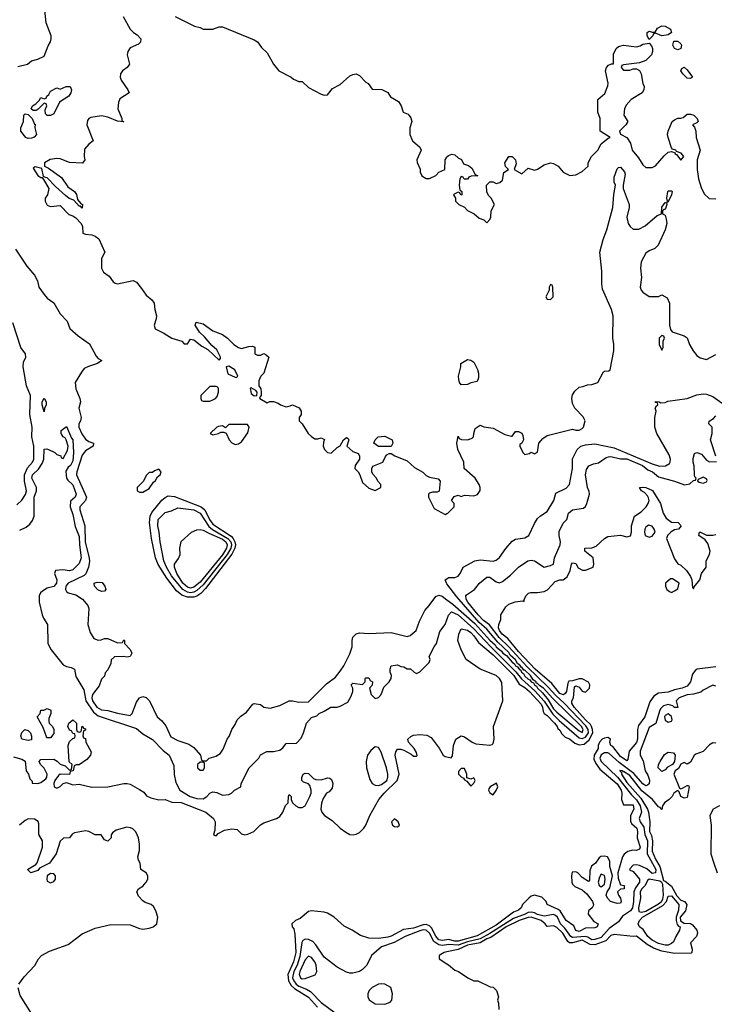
# Model space of a CAD drawing. Header units: inches. Extents: x 2380249 to 2585472, y 382747 to 546448.
# Tile 284 of 626: x 2537317 to 2541680, y 411503 to 417690. Entities that reach past the tile are written whole.
import ezdxf

# ---------------------------------------------------------------- set-up
doc = ezdxf.new("R2010")
doc.units = ezdxf.units.IN
doc.header["$MEASUREMENT"] = 0
doc.layers.add('C5431', color=7, linetype='Continuous')
doc.layers.add('C5441', color=7, linetype='Continuous')

msp = doc.modelspace()

# ---------------------------------------------------------------- linework, layer by layer
at = {"layer": 'C5431', "color": 4}
for points, elevation in [([(2537304, 417396), (2537366, 417410), (2537390, 417431.3), (2537430, 417442), (2537470, 417462), (2537494.6, 417525.4), (2537509.1, 417550.9), (2537515.3, 417570), (2537515.3, 417590), (2537482, 417670), (2537474, 417750)], 24), ([(2537966, 417710), (2538011.3, 417630), (2538031, 417610), (2538055.3, 417595.3), (2538077.3, 417570), (2538074.8, 417550), (2538063, 417537), (2538010, 417512.7), (2537994.8, 417490), (2537990.8, 417470), (2538006, 417410), (2537991.3, 417390), (2537962.8, 417370), (2537950.5, 417349.5), (2537948, 417330), (2537953.4, 417310), (2537996, 417250), (2538004.7, 417230), (2537946, 417194), (2537937.3, 417170), (2537933.4, 417130), (2537958.8, 417070), (2537958, 417058), (2537970.7, 417049.3), (2537930, 417052.7), (2537870, 417077), (2537830, 417086.6), (2537763.4, 417076.6), (2537750.4, 417069.6), (2537742.8, 417057.2), (2537739.3, 417030), (2537778, 416930), (2537750, 416908.7), (2537723.5, 416876.5), (2537721, 416830), (2537724.7, 416810), (2537711.1, 416788.9), (2537630, 416794), (2537570, 416816), (2537550, 416818), (2537508.5, 416811.5), (2537472, 416790), (2537472, 416770), (2537498.5, 416758.5), (2537579.5, 416699.5), (2537619.9, 416639.9), (2537661, 416610), (2537673, 416593), (2537680.7, 416560.7), (2537698, 416538), (2537711, 416530), (2537710, 416506), (2537698, 416518), (2537690, 416518), (2537656, 416556), (2537627.3, 416567.3), (2537605.1, 416585.1), (2537541.3, 416641.3), (2537490, 416697.2), (2537478, 416698), (2537466, 416706), (2537454.6, 416754.6), (2537414, 416766), (2537402, 416758), (2537430, 416712), (2537450, 416698), (2537458, 416698), (2537466.8, 416686.8), (2537498.8, 416630), (2537491.3, 416590), (2537476, 416570), (2537476, 416550), (2537490, 416524.7), (2537510, 416516), (2537570, 416522), (2537625.4, 416465.4), (2537650, 416458), (2537670, 416444.7), (2537702, 416410), (2537711.3, 416390), (2537714, 416350), (2537730, 416342), (2537770, 416338.8), (2537790.5, 416330.5), (2537812.7, 416312.7), (2537851.3, 416230), (2537831.1, 416188.9), (2537831, 416130), (2537843.5, 416103.5), (2537878, 416078), (2537903.5, 416043.5), (2537915.3, 416035.3), (2537931.1, 416031.1), (2538030, 416050.8), (2538050, 416040.7), (2538082.3, 416002.3), (2538110, 415958.8), (2538146, 415930), (2538161, 415910), (2538164.7, 415870), (2538176, 415830), (2538174.8, 415810), (2538161, 415770), (2538167.1, 415747.1), (2538221.4, 415721.4), (2538272, 415690), (2538334, 415670), (2538350, 415654), (2538370, 415654), (2538390, 415682), (2538410, 415678), (2538459.8, 415639.8), (2538498.8, 415618.8), (2538570, 415552), (2538578, 415562), (2538577.2, 415570), (2538555.1, 415615.1), (2538522.9, 415642.9), (2538478, 415698), (2538446, 415726), (2538419, 415770), (2538426, 415790), (2538470, 415778.8), (2538530, 415736), (2538590, 415711.3), (2538622, 415690), (2538662, 415650), (2538690, 415631.3), (2538710, 415624.7), (2538756.9, 415636.9), (2538778, 415638), (2538792.7, 415632.7), (2538794, 415590), (2538810, 415582), (2538830, 415582), (2538850, 415592), (2538865.4, 415585.4), (2538882, 415570), (2538850.6, 415469.4), (2538832, 415450), (2538819.6, 415420.4), (2538818, 415390), (2538832, 415370), (2538834, 415350), (2538834, 415330), (2538823.6, 415316.4), (2538824.7, 415310), (2538870, 415282), (2538888.4, 415291.6), (2538910, 415292), (2538941, 415281), (2538954, 415270), (2538990, 415258), (2539016.4, 415263.6), (2539030, 415271.3), (2539071.1, 415251.1), (2539084.7, 415230), (2539084.7, 415210), (2539072, 415190), (2539072, 415170), (2539090, 415152), (2539128, 415090), (2539150, 415070.6), (2539170, 415057.3), (2539190, 415056), (2539210, 415062), (2539232, 415052), (2539224.7, 415035.3), (2539222.8, 415010), (2539231.3, 414990), (2539250, 414971.3), (2539272.5, 414967.5), (2539310, 415002), (2539330, 415012), (2539350, 415051.3), (2539370, 415064.7), (2539378.8, 415058.8), (2539384.7, 415050), (2539371.3, 415010), (2539410, 414978), (2539443.6, 414963.6), (2539452, 414950), (2539452, 414930), (2539424.7, 414890), (2539422, 414870), (2539442, 414850), (2539454, 414830), (2539470, 414782), (2539510, 414746), (2539550, 414732), (2539586, 414750), (2539586, 414770), (2539566, 414790), (2539558, 414810), (2539534.6, 414834.6), (2539528, 414850), (2539528, 414870), (2539535.3, 414884.7), (2539598, 414910), (2539614.6, 414945.4), (2539623.1, 414956.9), (2539636.4, 414963.6), (2539650, 414964.7), (2539672, 414950), (2539750, 414918.8), (2539795.9, 414875.9), (2539848.1, 414848.1), (2539870, 414826), (2539890, 414816), (2539945.4, 414805.4), (2539958, 414790), (2539951.6, 414728.4), (2539938, 414722), (2539910, 414722), (2539890, 414715.3), (2539884.7, 414710), (2539884.7, 414690), (2539919.6, 414619.6), (2539990, 414582), (2540000, 414587)], 24), ([(2538294, 417710), (2538414, 417650), (2538450, 417642), (2538470, 417632), (2538530, 417632), (2538570, 417644.7), (2538590, 417644.7), (2538790, 417564.7), (2538810, 417551.3), (2538835.3, 417515.3), (2538870, 417482), (2538910.7, 417410.7), (2538944.7, 417370), (2539022, 417330), (2539036.9, 417316.9), (2539070, 417302), (2539090, 417302), (2539130, 417264.7), (2539210, 417222.8), (2539230, 417216), (2539250, 417218.8), (2539281.6, 417258.4), (2539330, 417284), (2539390, 417337), (2539410, 417347), (2539430, 417350.4), (2539450, 417339.1), (2539490, 417298.8), (2539504.7, 417290), (2539530, 417254), (2539590.9, 417250.9), (2539630, 417232), (2539645.4, 417205.4), (2539696.9, 417176.9), (2539712, 417150), (2539724.7, 417110), (2539756.8, 417096.8), (2539774.4, 417074.4), (2539778.8, 417050), (2539767.3, 417010), (2539766.8, 416970), (2539784.7, 416930), (2539831, 416890), (2539838.8, 416870), (2539812, 416810), (2539812.7, 416792.7), (2539831.6, 416751.6), (2539832.7, 416732.7), (2539842, 416710), (2539870, 416692), (2539890, 416692), (2539930, 416712), (2539950, 416732), (2539986, 416750), (2539989, 416810), (2540000, 416826.9)], 28), ([(2537290, 416247.7), (2537362.3, 416142.3), (2537410, 416086), (2537427.7, 416050), (2537437.3, 416010), (2537470, 415962.8), (2537490, 415940.7), (2537530.5, 415910.5), (2537570, 415842), (2537615.3, 415795.3), (2537632, 415750), (2537683.4, 415703.4), (2537754.4, 415654.4), (2537796.7, 415576.7), (2537810, 415561), (2537832, 415550), (2537804.7, 415530), (2537748.7, 415511.3), (2537722.3, 415497.7), (2537703.9, 415476.1), (2537664.9, 415410), (2537668.7, 415370), (2537694.9, 415310), (2537698.9, 415290), (2537689, 415250), (2537701.7, 415190), (2537698.9, 415170), (2537688.9, 415150), (2537687.8, 415130), (2537707.7, 415087.7), (2537730, 415054.9), (2537750, 415040.5), (2537781, 415030), (2537778.8, 415010), (2537730, 414981.3), (2537710, 414953.6), (2537675.3, 414850), (2537673.1, 414830), (2537735.3, 414690), (2537730.3, 414670), (2537695.3, 414630), (2537694.4, 414610), (2537725.5, 414510), (2537727.2, 414407.2), (2537753.8, 414310), (2537755.1, 414284.9), (2537749.2, 414250.8), (2537732.5, 414207.5), (2537722.4, 414197.6), (2537620.7, 414150), (2537606, 414130), (2537604, 414110), (2537610, 414098), (2537622, 414090), (2537670, 414076), (2537712, 414050), (2537744.7, 414010), (2537751.3, 413990), (2537744.7, 413890), (2537759.8, 413839.8), (2537782.8, 413802.8), (2537810, 413792), (2537827.3, 413792.7), (2537850, 413802), (2537870, 413802), (2537930, 413774), (2537962, 413778), (2537970, 413794), (2537974, 413790), (2537974, 413770), (2538010, 413734), (2538022, 413710), (2538010, 413688.7), (2537990, 413684), (2537970, 413688.7), (2537912.7, 413687.3), (2537892, 413668), (2537890, 413646), (2537870, 413606), (2537852.7, 413587.3), (2537850, 413566), (2537830, 413546), (2537815.3, 413504.7), (2537774, 413450), (2537770.4, 413430), (2537774.9, 413410), (2537801.1, 413370), (2537830, 413353.7), (2537870, 413350.4), (2537930, 413333), (2538010, 413318.8), (2538024, 413330), (2538050, 413402), (2538069, 413430), (2538090, 413438), (2538110, 413432), (2538130.9, 413410.9), (2538181, 413310), (2538207.5, 413287.5), (2538233.7, 413253.7), (2538265.2, 413185.2), (2538310, 413161), (2538378, 413138), (2538410, 413118), (2538452, 413070), (2538458, 413038), (2538470, 413034), (2538490, 413034), (2538506, 413050), (2538550, 413062.8), (2538577.5, 413082.5), (2538594.2, 413105.8), (2538619, 413170), (2538634, 413190), (2538649.3, 413230.7), (2538670, 413262), (2538682, 413290), (2538705.6, 413314.4), (2538740.2, 413339.8), (2538782, 413390), (2538790, 413394), (2538830, 413387.7), (2538850, 413370.7), (2538890, 413364), (2538950, 413381), (2539010, 413410.8), (2539030, 413411), (2539070, 413401), (2539130, 413404.7), (2539243.3, 413516.7), (2539300.1, 413559.9), (2539330, 413596), (2539352.7, 413630), (2539390, 413704.7), (2539405.2, 413750), (2539404, 413790), (2539409, 413810), (2539430, 413832), (2539450, 413838), (2539510, 413834), (2539650, 413838.8), (2539750, 413814), (2539770, 413820.7), (2539807.5, 413852.5), (2539827, 413910), (2539861, 413979), (2539889.4, 414010), (2539930, 414066), (2539950, 414074.9), (2539970, 414068.2), (2540000, 414046.1)], 16), ([(2537298, 414642), (2537330, 414670.8), (2537352.7, 414707.3), (2537358.7, 414730), (2537347.2, 414790), (2537346.2, 414830), (2537366.1, 414873.9), (2537396.9, 414910), (2537405.6, 414930), (2537404.8, 415010), (2537392.8, 415070), (2537395.3, 415130), (2537380.4, 415210), (2537384.5, 415330), (2537359.5, 415390), (2537338.4, 415510), (2537340.5, 415539.5), (2537355.1, 415570), (2537352.7, 415590), (2537322.9, 415630), (2537273.6, 415786.4)], 16), ([(2537316.5, 414483.5), (2537357.5, 414502.5), (2537380.1, 414519.9), (2537397.2, 414542.8), (2537407, 414570), (2537408.5, 414690), (2537421.6, 414730), (2537422.9, 414750), (2537391.8, 414810), (2537396.2, 414830), (2537434.7, 414865.3), (2537458, 414902), (2537468.2, 414930), (2537470, 414991), (2537486.3, 414993.7), (2537498, 414990), (2537538, 414970), (2537550, 414958), (2537574, 414950), (2537578, 414938), (2537590, 414934), (2537617.2, 414982.8), (2537622, 415010), (2537608.7, 415050), (2537602, 415062), (2537588.7, 415070), (2537578, 415090), (2537578, 415110), (2537610, 415134), (2537641, 415061), (2537650.7, 415050), (2537654.8, 414970), (2537650, 414918), (2537636.3, 414890), (2537622, 414878), (2537606.8, 414853.2), (2537607.9, 414827.9), (2537610.5, 414810), (2537618, 414798), (2537650, 414766.8), (2537670.4, 414710), (2537664.7, 414690), (2537635.3, 414664.7), (2537633.4, 414630), (2537650, 414582), (2537664.9, 414504.9), (2537690, 414442), (2537691.3, 414390), (2537703, 414310), (2537690, 414274), (2537650, 414233.2), (2537630, 414227), (2537587.1, 414232.9), (2537542, 414230), (2537534.8, 414210), (2537550.3, 414170.3), (2537548.2, 414150), (2537530.2, 414129.8), (2537490, 414118.7), (2537459.6, 414100.4), (2537448, 414090), (2537438.4, 414070), (2537438.7, 414030), (2537458, 413950), (2537465.3, 413930), (2537490.4, 413890), (2537493.7, 413770), (2537513.4, 413730), (2537590, 413637), (2537610, 413626), (2537640.7, 413620.7), (2537660.7, 413610), (2537670, 413562.8), (2537718.7, 413478.7), (2537733, 413410), (2537779.3, 413339.3), (2537810, 413316.9), (2538050, 413236.3), (2538090, 413202), (2538150, 413167.3), (2538218.7, 413098.7), (2538256.3, 413070), (2538285.1, 413005.1), (2538286.6, 412946.6), (2538298, 412898), (2538322.8, 412850), (2538386.8, 412810), (2538430, 412797.6), (2538470, 412795.5), (2538491.5, 412808.5), (2538510, 412830.8), (2538530, 412838.8), (2538554.8, 412834.8), (2538590, 412818), (2538630, 412822), (2538646, 412830), (2538666, 412850), (2538706, 412870), (2538708, 412890), (2538758, 412990), (2538818, 413050), (2538830, 413072), (2538868.9, 413091.1), (2538910, 413091.3), (2538950, 413101), (2538970, 413116), (2538990, 413142.8), (2539054.9, 413145.1), (2539083.7, 413176.3), (2539099.3, 413210), (2539117.2, 413270), (2539150, 413306), (2539184, 413316), (2539198, 413330), (2539230, 413344.7), (2539270, 413371.3), (2539310, 413371.3), (2539330, 413376), (2539377.5, 413402.5), (2539399.5, 413440.5), (2539409.2, 413470), (2539409, 413490), (2539398, 413510), (2539410, 413522), (2539470, 413514), (2539486, 413530), (2539486, 413550), (2539490, 413554), (2539510, 413554), (2539518, 413538), (2539532, 413530), (2539531.6, 413508.4), (2539514, 413490), (2539524.7, 413450), (2539550, 413424.7), (2539570, 413432), (2539588, 413450), (2539604.7, 413495.3), (2539638, 413530), (2539648.9, 413551.1), (2539652.7, 413570), (2539644, 413590), (2539644, 413610), (2539649.5, 413630.5), (2539690, 413636), (2539710, 413626), (2539730, 413624.7), (2539750, 413612), (2539771.6, 413611.6), (2539794, 413590), (2539810, 413582), (2539830, 413592), (2539888.9, 413651.1), (2539895.3, 413670), (2539889, 413690), (2539919, 413750), (2539934, 413770), (2539954.6, 413845.4), (2539990, 413891), (2540000, 413918.4)], 12), ([(2540000, 414145.9), (2539996.9, 414150), (2539989.6, 414170), (2540000, 414177.9)], 16), ([(2537278, 413058), (2537330, 413044.7), (2537351, 413031), (2537358, 412970), (2537371, 412950), (2537381, 412921), (2537394, 412906), (2537394, 412894), (2537430, 412892), (2537450, 412898), (2537480.4, 412919.6), (2537488, 412930), (2537488.7, 412950), (2537479, 412970), (2537470, 412988), (2537448, 413010), (2537438, 413030), (2537450, 413042), (2537530, 413044.7), (2537551.3, 413031.3), (2537570, 413012), (2537602, 413002), (2537630, 412974), (2537642, 412978), (2537646, 413010), (2537628, 413028), (2537622, 413130), (2537630, 413154), (2537650, 413174), (2537662, 413178), (2537666, 413190), (2537662, 413202), (2537650, 413206), (2537642, 413222), (2537630, 413226), (2537618, 413250), (2537626, 413270), (2537650, 413292), (2537674, 413270), (2537674, 413230), (2537678, 413218), (2537690, 413214), (2537702, 413218), (2537708, 413252), (2537714, 413250), (2537718, 413238), (2537730, 413234), (2537730, 413226), (2537718, 413222), (2537714, 413190), (2537718, 413178), (2537730, 413174), (2537732, 413150), (2537764.7, 413090), (2537761, 413070), (2537738, 413042), (2537690, 413008.7), (2537672, 413008), (2537658, 413002), (2537652, 412970), (2537634, 412966), (2537630, 412948), (2537570, 412948.7), (2537559.8, 412940.2), (2537538, 412910), (2537532, 412890), (2537534, 412870), (2537550, 412862), (2537570, 412872), (2537589.1, 412890.9), (2537610, 412898), (2537650, 412882), (2537690, 412887.3), (2537770, 412867.3), (2537870, 412870.7), (2537970, 412891), (2537990.9, 412890.9), (2538010, 412886), (2538070, 412854), (2538095.8, 412835.8), (2538113.2, 412813.2), (2538139.9, 412799.9), (2538190, 412787.3), (2538230, 412791), (2538272.8, 412772.8), (2538330, 412772), (2538486.8, 412710), (2538534.8, 412670), (2538544, 412650), (2538542, 412598), (2538534, 412570), (2538543.6, 412563.6), (2538550, 412562), (2538564, 412576), (2538602.5, 412597.5), (2538650, 412607), (2538682.3, 412602.3), (2538710, 412575.5), (2538730, 412568.7), (2538750, 412572.2), (2538786.6, 412590), (2538828.8, 412631.2), (2538850, 412644.2), (2538929, 412670), (2538950, 412683.8), (2538969.4, 412710), (2538986.8, 412753.2), (2539002, 412770), (2539004, 412810), (2539010, 412822), (2539022, 412810), (2539022, 412790), (2539031, 412770), (2539051, 412750), (2539070, 412739.1), (2539090, 412739.1), (2539109, 412750), (2539139.5, 412810), (2539147, 412830), (2539146.6, 412850), (2539138.6, 412878.6), (2539130, 412888.7), (2539100.2, 412900.2), (2539088, 412910), (2539088.4, 412928.4), (2539098, 412950), (2539110, 412956), (2539130, 412954.8), (2539162.8, 412922.8), (2539176, 412916), (2539210, 412914.8), (2539250, 412926), (2539264.7, 412924.7), (2539275.3, 412915.3), (2539282.8, 412890), (2539278.8, 412861.2), (2539261, 412839), (2539244.7, 412830), (2539223.4, 412796.6), (2539213.2, 412766.8), (2539208, 412730), (2539214, 412710), (2539230.8, 412690), (2539278.3, 412658.3), (2539330.4, 412610), (2539365.1, 412585.1), (2539390, 412570.3), (2539411.9, 412568.1), (2539430, 412572), (2539450, 412583.7), (2539477.6, 412610), (2539491.2, 412630), (2539515.8, 412690), (2539573.3, 412790), (2539606.3, 412830), (2539688.2, 412910), (2539700.5, 412950), (2539675.1, 413070), (2539679.3, 413090), (2539690, 413106), (2539710, 413106.8), (2539730, 413101), (2539776, 413076), (2539790, 413062), (2539810, 413062), (2539813.2, 413066.8), (2539810, 413086), (2539795.3, 413110), (2539759, 413150), (2539755.3, 413170), (2539772.9, 413187.1), (2539790, 413194), (2539830, 413198.8), (2539874, 413194), (2539901, 413181), (2539952.3, 413112.3), (2539976, 413070), (2539990, 413060.7), (2540000, 413058.5)], 8), ([(2537311.8, 411630), (2537344.9, 411675.1), (2537412.1, 411747.9), (2537435.1, 411790), (2537454, 411810), (2537503.5, 411836.5), (2537621.4, 411878.6), (2537710, 411947), (2537790, 411982.4), (2537890, 412005.3), (2538010, 412003.7), (2538070, 411978.9), (2538090, 411975.6), (2538130, 411980.9), (2538155.1, 411990), (2538177, 412010), (2538183.7, 412050), (2538172.3, 412090), (2538157.2, 412117.2), (2538142, 412130), (2538103.7, 412143.7), (2538090, 412153.2), (2538063.3, 412183.3), (2538052.7, 412210), (2538062, 412230), (2538090, 412246), (2538112, 412270), (2538122, 412290), (2538120.9, 412310), (2538110, 412329), (2538078, 412350), (2538073.2, 412390), (2538062, 412410), (2538059, 412430), (2538069, 412470), (2538069, 412510), (2538062.7, 412550), (2538046.8, 412586.8), (2538026.6, 412606.6), (2538012.5, 412612.5), (2537990, 412616), (2537922.8, 412597.2), (2537899.6, 412580.4), (2537891.3, 412568.7), (2537891, 412550), (2537870, 412528.7), (2537850, 412538), (2537828, 412568), (2537790, 412569), (2537750, 412589.2), (2537730, 412594), (2537659.8, 412580.2), (2537647.1, 412572.9), (2537630, 412548.7), (2537592.7, 412547.3), (2537571.3, 412528.7), (2537546, 412450), (2537502.8, 412390), (2537441.1, 412358.9), (2537430, 412344), (2537386, 412330), (2537366, 412350), (2537418.6, 412381.4), (2537427, 412393), (2537459.3, 412490), (2537459, 412530), (2537437.2, 412570), (2537437.5, 412637.5), (2537432, 412652), (2537410, 412666), (2537370, 412669.2), (2537350, 412659), (2537316, 412630)], 8), ([(2540000, 411908.4), (2539970, 411904), (2539950, 411909), (2539930, 411931.5), (2539903.1, 411983.1), (2539890, 411995.6), (2539870, 412004.4), (2539850, 412003.2), (2539790, 411982.5), (2539726.8, 411973.2), (2539650, 411931), (2539630, 411924.8), (2539570, 411917.6), (2539510, 411918.7), (2539456.3, 411936.3), (2539406, 411970), (2539355.1, 411995.1), (2539291.8, 412050), (2539250, 412075.4), (2539230, 412082.6), (2539150, 412091.2), (2539130, 412085.6), (2539077.6, 412042.4), (2539050, 412029.3), (2539025.5, 412010), (2539028, 411990), (2539037.8, 411977.8), (2539045.1, 411945.1), (2539051.6, 411830), (2539036.6, 411770), (2539001.8, 411690), (2539005.4, 411650), (2539021.6, 411621.6), (2539042, 411602), (2539130, 411547.9), (2539186.3, 411486.3)], 8), ([(2540000, 411878.2), (2539970, 411873.4), (2539950, 411876.8), (2539918.7, 411898.7), (2539890, 411949.7), (2539870, 411968.7), (2539850, 411971.4), (2539830, 411965.5), (2539738.8, 411930), (2539668.2, 411891.8), (2539590, 411864.5), (2539526.8, 411810), (2539498, 411750), (2539470, 411722), (2539450, 411709), (2539410, 411699), (2539390, 411699), (2539370, 411705.2), (2539310, 411736), (2539230, 411799.3), (2539176.6, 411876.6), (2539157.2, 411897.2), (2539130, 411909.7), (2539110, 411912), (2539095.8, 411904.2), (2539088.2, 411891.8), (2539076.9, 411803.1), (2539059.4, 411750), (2539038.6, 411710), (2539031, 411670), (2539038.4, 411650), (2539052.8, 411630), (2539070, 411617.5), (2539118.9, 411598.9), (2539143.5, 411583.5), (2539210, 411514.9), (2539299.1, 411450)], 12), ([(2540000, 411833.7), (2539982, 411830), (2539952, 411810), (2539952, 411790), (2540000, 411758)], 16), ([(2537390, 411446.6), (2537319.3, 411559.3), (2537306.8, 411606.8)], 8)]:
    msp.add_lwpolyline(points, dxfattribs=dict(at, elevation=elevation))
for points, elevation in [([(2537489, 417089), (2537478, 417098), (2537476.4, 417123.6), (2537486, 417150), (2537482, 417162), (2537470, 417166), (2537432.7, 417127.3), (2537419.6, 417120.4), (2537400.4, 417120.4), (2537388, 417130), (2537398, 417150), (2537418, 417162), (2537438, 417182), (2537450, 417202), (2537470, 417194), (2537482, 417198), (2537486, 417210), (2537499, 417221), (2537510, 417242), (2537550, 417262), (2537570, 417254), (2537608.9, 417271.1), (2537634, 417270), (2537642, 417250), (2537638, 417230), (2537624.7, 417210), (2537566.8, 417173.2), (2537530, 417099), (2537510, 417089.2)], 16), ([(2537410, 417034), (2537414, 417034), (2537411.3, 417010), (2537422.8, 416970), (2537407.7, 416952.3), (2537390, 416947), (2537370, 416944.5), (2537355.3, 416950), (2537322.7, 416990), (2537322.9, 417010), (2537339.5, 417050), (2537342, 417090), (2537350, 417098), (2537370, 417094), (2537394, 417070)], 16), ([(2538630, 415514), (2538614, 415510), (2538624.7, 415464.7), (2538670, 415444.7), (2538678, 415442), (2538686, 415450), (2538668.7, 415490)], 24), ([(2538550, 415386), (2538510, 415386), (2538454, 415330), (2538454, 415310), (2538458, 415298), (2538470, 415294), (2538510, 415294), (2538530, 415302), (2538546, 415310), (2538556.4, 415323.6), (2538566, 415350), (2538566, 415370), (2538562, 415382)], 24), ([(2538770, 415378), (2538764.7, 415375.3), (2538770, 415342), (2538790, 415326.8), (2538806, 415330), (2538808, 415350), (2538800.4, 415360.4)], 24), ([(2537470, 415226), (2537458, 415270), (2537458, 415290), (2537470, 415312), (2537482, 415290), (2537482, 415270), (2537472.7, 415247.3)], 12), ([(2538747.3, 415147.3), (2538630, 415146), (2538610, 415126), (2538590, 415138), (2538565.4, 415134.6), (2538554, 415130), (2538514, 415090), (2538530, 415082), (2538566, 415090), (2538580.4, 415099.6), (2538599.6, 415099.6), (2538612.7, 415092.7), (2538632, 415050), (2538650, 415032), (2538670, 415022), (2538690, 415024.7), (2538710, 415038), (2538750, 415094), (2538758, 415130)], 24), ([(2539650, 415008), (2539570, 415009), (2539542, 415030), (2539548.7, 415050), (2539568.7, 415070), (2539610, 415073.4), (2539656, 415050), (2539661, 415030)], 24), ([(2538190, 414866), (2538163.6, 414856.4), (2538150, 414846), (2538130, 414846), (2538110, 414826), (2538094, 414790), (2538054, 414750), (2538054, 414730), (2538070, 414722), (2538090, 414722), (2538130, 414744.7), (2538156.4, 414783.6), (2538170, 414794), (2538182, 414818), (2538198, 414830), (2538206, 414850)], 24), ([(2538370, 414060.8), (2538335.3, 414075.3), (2538302.5, 414102.5), (2538240.5, 414180.5), (2538187.2, 414267.2), (2538169.9, 414309.9), (2538144.7, 414430), (2538132.3, 414530), (2538136.2, 414570), (2538147.2, 414592.8), (2538210, 414670.3), (2538230, 414688.9), (2538250, 414698), (2538290, 414693.7), (2538457.3, 414630), (2538478.9, 414610), (2538509.1, 414549.1), (2538530, 414519.7), (2538644.5, 414444.5), (2538658.5, 414430), (2538668.8, 414410), (2538672.3, 414390), (2538668.9, 414370), (2538648.8, 414331.2), (2538483.9, 414116.1), (2538454.3, 414085.7), (2538430, 414068.7), (2538410, 414060.8)], 16), ([(2538390, 414089.9), (2538370, 414093.4), (2538340.3, 414110), (2538270, 414195.8), (2538238.2, 414250), (2538221.1, 414290), (2538198, 414410), (2538193.2, 414470), (2538183.7, 414510), (2538186.6, 414550), (2538230, 414594.8), (2538270, 414604.7), (2538310, 414622.8), (2538410, 414611.6), (2538450, 414590.3), (2538505.6, 414505.6), (2538527.7, 414487.7), (2538624.7, 414430), (2538642.3, 414410), (2538647.5, 414390), (2538643.7, 414370), (2538619.5, 414330), (2538470, 414140.3), (2538430, 414103.2), (2538410, 414092.9)], 12), ([(2538390, 414119), (2538370, 414124), (2538341.8, 414150), (2538302.7, 414210), (2538288.3, 414250), (2538289.6, 414270), (2538314.5, 414305.5), (2538324.5, 414330), (2538322.7, 414370), (2538330, 414411.3), (2538395.3, 414470), (2538430, 414484.9), (2538450, 414488), (2538470, 414483.8), (2538503.8, 414463.8), (2538590, 414425.8), (2538611, 414410), (2538620.2, 414390), (2538616.6, 414370), (2538590, 414328), (2538450, 414155.8), (2538410, 414124.2)], 8), ([(2537830, 414098), (2537807.7, 414107.7), (2537786.6, 414130), (2537784, 414150), (2537803.3, 414156.7), (2537833.8, 414153.8), (2537850.5, 414130), (2537857.3, 414110), (2537850, 414099)], 16), ([(2537490, 413178), (2537484.7, 413184.7), (2537463.1, 413243.1), (2537426, 413310), (2537446, 413330), (2537448.9, 413351.1), (2537467.3, 413352.7), (2537490, 413362), (2537511.6, 413351.6), (2537511.3, 413330), (2537499.6, 413300.4), (2537499.6, 413279.6), (2537502, 413270), (2537522, 413250), (2537531.3, 413230), (2537530, 413206), (2537510, 413178)], 8), ([(2537370, 413162), (2537329, 413169), (2537324, 413190), (2537329.3, 413210.7), (2537349, 413231), (2537370, 413224.7), (2537384.7, 413210), (2537391.6, 413188.4), (2537390, 413166)], 8), ([(2539550, 413122), (2539522.5, 413097.5), (2539500.7, 413070), (2539493.4, 413030), (2539495.5, 412990), (2539516.7, 412916.7), (2539530, 412891), (2539550, 412880.7), (2539570, 412879.1), (2539590, 412884.4), (2539622, 412910), (2539629.6, 412930), (2539629.5, 412950.5), (2539620.5, 412990), (2539586.8, 413086.8), (2539570, 413118)], 12), ([(2538470, 413026), (2538450, 413026), (2538434, 413010), (2538434, 412990), (2538450, 412974), (2538470, 412974), (2538478, 412990), (2538478, 413018)], 16), ([(2539670, 412668), (2539652, 412650), (2539658, 412630), (2539670, 412621), (2539690, 412618), (2539702, 412630), (2539694, 412650)], 8), ([(2537510, 412325.1), (2537488.7, 412310), (2537486, 412290), (2537490, 412278), (2537510, 412266.8), (2537530, 412274.8), (2537540.9, 412290), (2537542, 412310), (2537530, 412323.7)], 12), ([(2539130, 411806), (2539110, 411782.7), (2539076.5, 411710), (2539073, 411693), (2539080.7, 411670), (2539090, 411663.8), (2539110, 411666), (2539172.3, 411687.7), (2539182.7, 411710), (2539179.6, 411750), (2539171.3, 411770), (2539150, 411798)], 16), ([(2539590, 411632.7), (2539570, 411629.2), (2539530, 411609), (2539511, 411590), (2539502.8, 411570), (2539502.8, 411550), (2539510.7, 411530.7), (2539550, 411506.8), (2539610, 411504.7), (2539643.1, 411516.9), (2539654, 411530), (2539659, 411570), (2539648.7, 411610), (2539610, 411629.2)], 16)]:
    msp.add_lwpolyline(points, close=True, dxfattribs=dict(at, elevation=elevation))
at = {"layer": 'C5441', "color": 4}
for points, elevation in [([(2541350, 417588.7), (2541310, 417606), (2541298, 417602), (2541294, 417590), (2541270, 417566), (2541258, 417590), (2541258, 417610), (2541270, 417618), (2541290, 417612), (2541307.3, 417612.7), (2541323.1, 417636.9), (2541350, 417651), (2541372, 417650), (2541404.7, 417630), (2541410.9, 417609.1), (2541390, 417595.3)], 28), ([(2541450, 417501.2), (2541429.5, 417509.5), (2541419, 417530), (2541425.2, 417554.8), (2541450, 417556), (2541470, 417538), (2541474, 417530), (2541470, 417508.7)], 28), ([(2541530, 417322), (2541510, 417324), (2541482, 417350), (2541469.2, 417370), (2541476.4, 417383.6), (2541490, 417392), (2541510, 417376), (2541542, 417330)], 28), ([(2541382, 416542), (2541386, 416550), (2541381.2, 416570), (2541387, 416610), (2541390, 416614.8), (2541410, 416616), (2541414, 416610), (2541410.8, 416590), (2541390, 416546)], 24), ([(2540650, 416026), (2540642, 416010), (2540642, 415990), (2540622, 415950), (2540630, 415934), (2540650, 415932), (2540668, 415950), (2540666, 416010), (2540662, 416022)], 28), ([(2541350, 415706), (2541334, 415690), (2541334, 415650), (2541350, 415614), (2541358, 415630), (2541358, 415670), (2541366, 415690), (2541362, 415702)], 24), ([(2540090, 415395.3), (2540079, 415410), (2540074, 415430), (2540073.2, 415450), (2540088, 415510), (2540088, 415530), (2540130, 415554.8), (2540150.7, 415550.7), (2540170, 415538), (2540192.8, 415492.8), (2540199.1, 415470), (2540199.1, 415440.9), (2540190, 415418), (2540150, 415408), (2540130, 415399)], 24), ([(2541610, 414815.3), (2541578, 414802), (2541574, 414790), (2541583.6, 414783.6), (2541610, 414778), (2541630, 414786), (2541635.3, 414795.3), (2541630, 414806)], 12), ([(2541266.8, 414513.2), (2541250, 414502), (2541242.8, 414490), (2541241, 414470), (2541246, 414450), (2541270, 414438), (2541290, 414446), (2541308.7, 414470), (2541302, 414490), (2541290, 414508)], 8), ([(2541416.4, 414176.4), (2541403.6, 414176.4), (2541374, 414150), (2541374, 414130), (2541382, 414110), (2541398, 414098), (2541410, 414092), (2541430, 414102), (2541450, 414114), (2541458, 414150)], 8), ([(2541390, 413328), (2541370, 413317.6), (2541366.4, 413310), (2541370, 413288.7), (2541390, 413277.4), (2541410, 413283.1), (2541415.1, 413290), (2541410, 413311.3)], 16), ([(2541350, 412966.6), (2541326.6, 412990), (2541329.4, 413010), (2541339.3, 413030), (2541367.6, 413072.4), (2541378.4, 413081.6), (2541390, 413087.7), (2541424, 413084), (2541433, 413070), (2541430, 413029.5), (2541417, 413010), (2541386, 412994), (2541370, 412977.2)], 12), ([(2540110, 412986), (2540090, 412986), (2540072.7, 412967.3), (2540072, 412950), (2540090, 412932), (2540104.7, 412924.7), (2540110, 412914), (2540124.7, 412904.7), (2540150, 412874), (2540170, 412894), (2540178, 412910), (2540170, 412926), (2540150, 412918), (2540126, 412926), (2540126, 412950)], 8), ([(2540312.3, 412892.3), (2540271.3, 412870), (2540262.5, 412857.5), (2540260.7, 412850), (2540270, 412831.3), (2540290, 412818.8), (2540310, 412846), (2540319.3, 412870)], 8), ([(2540970, 412321.2), (2540958.4, 412301.6), (2540950.3, 412270), (2540957, 412250), (2540970, 412241.3), (2540990, 412258), (2540994.6, 412290), (2540990, 412312.7)], 12), ([(2541270, 412289.6), (2541259.5, 412280.5), (2541244.7, 412250), (2541225.5, 412230), (2541214.7, 412210), (2541216.8, 412170), (2541203.5, 412110), (2541206.3, 412086.3), (2541222.5, 412082.5), (2541250, 412087.8), (2541330, 412135.1), (2541347.3, 412150), (2541355.8, 412164.2), (2541360.2, 412190), (2541356.6, 412256.6), (2541349.6, 412269.6), (2541337.2, 412277.2)], 16), ([(2541370, 411875.1), (2541330, 411885.1), (2541290, 411906.2), (2541261.7, 411930), (2541232.5, 411972.5), (2541209.7, 411990), (2541201.8, 412010), (2541210.8, 412030), (2541228.4, 412051.6), (2541356, 412124), (2541379.3, 412150), (2541390, 412182.8), (2541410, 412186), (2541456, 412130), (2541454.3, 412094.3), (2541441, 412050), (2541440.6, 412030), (2541445.9, 412005.9), (2541454.2, 411994.2), (2541464.9, 411990), (2541460.7, 411970), (2541437.3, 411930), (2541424, 411896), (2541410, 411885.2), (2541390, 411875.1)], 12)]:
    msp.add_lwpolyline(points, close=True, dxfattribs=dict(at, elevation=elevation))
for points, elevation in [([(2540000, 416826.9), (2540002, 416830), (2540010, 416838), (2540030, 416844.7), (2540050, 416842), (2540070, 416822), (2540091.1, 416811.1), (2540104.7, 416784.7), (2540135.3, 416775.3), (2540156.9, 416756.9), (2540178, 416718), (2540194, 416710), (2540152.7, 416707.3), (2540138, 416702), (2540130, 416688), (2540108, 416688), (2540102, 416702), (2540090, 416706), (2540082, 416690), (2540078, 416650), (2540082, 416622), (2540094, 416610), (2540094, 416590), (2540087.3, 416587.3), (2540082, 416602), (2540070, 416606), (2540046, 416594), (2540042, 416590), (2540054, 416570), (2540054, 416550), (2540074, 416530), (2540110, 416512), (2540130, 416492), (2540171.6, 416471.6), (2540203.6, 416443.6), (2540232.7, 416432.7), (2540250, 416414), (2540270, 416434), (2540275.3, 416450), (2540278, 416490), (2540298, 416530), (2540278, 416570), (2540263.1, 416583.1), (2540250, 416606), (2540248.7, 416650), (2540270, 416672), (2540290, 416672), (2540310, 416661), (2540332.9, 416667.1), (2540350, 416682), (2540358, 416730), (2540386, 416750), (2540368.4, 416768.4), (2540364, 416790), (2540390, 416831.3), (2540410, 416831.3), (2540431, 416810), (2540436, 416784), (2540422, 416750), (2540470, 416722), (2540510, 416758), (2540550, 416744.7), (2540570, 416751.3), (2540610, 416778.8), (2540650, 416790.6), (2540670, 416786.8), (2540698, 416770), (2540730, 416732), (2540771.6, 416711.6), (2540810, 416716), (2540850, 416736), (2540888, 416770), (2540888, 416790), (2540908.7, 416830), (2540948.9, 416871.1), (2540968.7, 416910), (2541014, 416946), (2541026, 416950), (2540962, 416990), (2540962, 417070), (2540949, 417110), (2540948.7, 417190), (2540992.7, 417227.3), (2541010, 417274), (2541012.5, 417292.5), (2540997.2, 417370), (2541002, 417390), (2541014.6, 417405.4), (2541034, 417414), (2541046, 417414), (2541046.3, 417473.7), (2541064, 417510), (2541078.4, 417521.6), (2541110, 417530.7), (2541190, 417520.5), (2541214, 417526), (2541230, 417536), (2541270, 417542), (2541285.4, 417525.4), (2541292, 417510), (2541292, 417490), (2541286, 417470), (2541250, 417434), (2541210, 417419), (2541110, 417406), (2541098, 417402), (2541094, 417390), (2541110, 417374), (2541150, 417374), (2541170, 417382), (2541190, 417382), (2541210, 417372), (2541221, 417350), (2541230.8, 417290), (2541239.1, 417270), (2541238, 417250), (2541226.8, 417230), (2541158, 417190), (2541127.1, 417152.9), (2541116, 417130), (2541111, 417090), (2541136, 417050), (2541124.7, 417030), (2541084.7, 416990), (2541091.1, 416971.1), (2541131, 416950), (2541153.7, 416913.7), (2541164, 416870), (2541202.5, 416822.5), (2541230, 416778), (2541250, 416762), (2541290, 416762), (2541310, 416772), (2541364.1, 416835.9), (2541390, 416858), (2541410, 416862), (2541434, 416854), (2541432, 416850), (2541442.8, 416842.8), (2541470, 416806.8), (2541488.7, 416830), (2541471.9, 416851.9), (2541442, 416862), (2541438, 416870), (2541416.4, 416876.4), (2541410, 416886), (2541389.3, 416950.7), (2541386, 416970), (2541389.3, 416990), (2541415.3, 417050), (2541430, 417061), (2541450, 417071), (2541470, 417071.3), (2541483.1, 417076.9), (2541510, 417096), (2541530, 417097.3), (2541551, 417090), (2541572, 417070), (2541578, 417050), (2541570, 417042), (2541542, 417030), (2541556, 417016), (2541564.7, 416990), (2541566, 416950), (2541591.3, 416870), (2541571.1, 416808.9), (2541571, 416750), (2541581, 416690), (2541596.9, 416636.9), (2541616.9, 416596.9), (2541646.4, 416566.4), (2541690, 416564.7)], 28), ([(2540000, 414587), (2540006, 414590), (2540046, 414630), (2540046, 414650), (2540028.7, 414670), (2540044.7, 414695.3), (2540070, 414702), (2540090, 414694), (2540110, 414702), (2540170, 414698), (2540192.9, 414707.1), (2540208.4, 414731.6), (2540208.7, 414750), (2540202, 414770), (2540178, 414810), (2540108, 414870), (2540106, 414910), (2540068, 414990), (2540062, 415030), (2540070, 415074), (2540078, 415058), (2540092, 415052), (2540130, 415051.3), (2540159, 415061), (2540168, 415070), (2540168.7, 415090), (2540178, 415122), (2540210, 415142), (2540231.3, 415131.3), (2540290, 415124.7), (2540364.5, 415084.5), (2540406, 415074), (2540410, 415074), (2540430, 415102), (2540450, 415102), (2540470, 415092), (2540476.9, 415076.9), (2540482, 415050), (2540471.3, 415028.7), (2540458, 415022), (2540458, 415010), (2540478, 414970), (2540490, 414958), (2540516.4, 414963.6), (2540530, 414972), (2540550, 414962), (2540570, 414974), (2540578, 415030), (2540602, 415058), (2540630, 415078), (2540790, 415118), (2540810, 415111.3), (2540830, 415111), (2540850, 415121), (2540857.2, 415130), (2540869, 415170), (2540855.5, 415195.5), (2540804, 415250), (2540790, 415278), (2540784, 415310), (2540790, 415334), (2540803.1, 415356.9), (2540830, 415382), (2540854.6, 415385.4), (2540883.1, 415396.9), (2540910, 415398), (2540948.9, 415411.1), (2540983.1, 415476.9), (2540990, 415482), (2541016.4, 415483.6), (2541026, 415490), (2541049, 415610), (2541049, 415650), (2541042.7, 415690), (2541044.5, 415830), (2541034, 415870), (2540977.5, 415997.5), (2540972.7, 416030), (2540972.7, 416110), (2540961.2, 416230), (2540980.9, 416310), (2541003.7, 416370), (2541041.6, 416510), (2541048.3, 416591.7), (2541059.3, 416650), (2541049.7, 416670), (2541050, 416702), (2541070, 416754), (2541078, 416762), (2541090, 416764.7), (2541115.3, 416735.3), (2541119.8, 416719.8), (2541106.8, 416650), (2541107.3, 416630), (2541144, 416530), (2541144, 416510), (2541130.6, 416450), (2541139.1, 416410), (2541151, 416390), (2541170, 416374.8), (2541205.6, 416374.4), (2541245.6, 416394.4), (2541320.9, 416459.1), (2541348.4, 416471.6), (2541350, 416512), (2541370, 416542), (2541379.6, 416539.6), (2541382, 416530), (2541370, 416498), (2541362, 416498), (2541354, 416490), (2541354, 416470), (2541370, 416462), (2541378, 416438), (2541380.7, 416410), (2541371.3, 416370), (2541327.3, 416272.7), (2541307.1, 416252.9), (2541270, 416239), (2541250, 416224), (2541220.4, 416170), (2541215.5, 416130), (2541222.8, 416070), (2541214.8, 416010), (2541221, 415990), (2541230, 415978), (2541270, 415951.3), (2541328.4, 415951.6), (2541350, 415962), (2541383.6, 415943.6), (2541398, 415910), (2541398, 415770), (2541403.6, 415743.6), (2541414, 415730), (2541490, 415704.7), (2541510, 415692), (2541524.7, 415650), (2541546.8, 415610), (2541570, 415581), (2541590, 415566), (2541630, 415556), (2541690, 415586)], 24), ([(2540000, 414177.9), (2540010, 414185.5), (2540050, 414185.5), (2540070, 414194), (2540083.7, 414210), (2540101.2, 414250), (2540175.3, 414290), (2540210, 414295.8), (2540290, 414288.5), (2540310, 414294.9), (2540330, 414310.6), (2540370, 414368), (2540410, 414414), (2540430, 414427.3), (2540490, 414434.8), (2540515.3, 414450), (2540550, 414524.7), (2540570, 414556), (2540587.2, 414572.8), (2540630, 414601), (2540671.8, 414670), (2540685.1, 414714.9), (2540750, 414747.7), (2540769.4, 414770), (2540789.6, 414870), (2540789.7, 414930.3), (2540818.4, 414990), (2540840.9, 415010), (2540870, 415019), (2540930, 415024.4), (2541050, 415001.2), (2541290, 414898.6), (2541334.9, 414885.1), (2541373.6, 414886.4), (2541397.6, 414902.4), (2541402.7, 414910), (2541404.5, 414930), (2541395.6, 414955.6), (2541319.3, 415090), (2541305.2, 415130), (2541305.2, 415190), (2541314, 415230), (2541309.2, 415250), (2541316.4, 415263.6), (2541326, 415270), (2541322, 415282), (2541310, 415286), (2541309.7, 415290.3), (2541334, 415290), (2541343.6, 415283.6), (2541370, 415284), (2541387.6, 415292.4), (2541510, 415310.4), (2541570, 415333.4), (2541610, 415338.9), (2541630, 415337.4), (2541670, 415322.6), (2541730, 415280.7)], 16), ([(2541688.4, 414948.4), (2541655.3, 415050), (2541666, 415090), (2541666, 415130), (2541646, 415150), (2541647.3, 415167.3), (2541674.6, 415185.4), (2541690, 415202)], 12), ([(2540000, 413918.4), (2540011.1, 413948.9), (2540029.7, 413970.3), (2540070, 413950.2), (2540170, 413863.2), (2540275, 413750), (2540433.6, 413593.6), (2540469.6, 413549.6), (2540552.4, 413472.4), (2540610, 413408.4), (2540665.9, 413325.9), (2540706, 413286), (2540830, 413176.9), (2540850, 413172.7), (2540870, 413181.8), (2540888.5, 413210), (2540887.3, 413230), (2540873.7, 413253.7), (2540736.3, 413396.3), (2540683.6, 413443.6), (2540636.1, 413496.1), (2540504, 413624), (2540390, 413749.1), (2540328.3, 413808.3), (2540267, 413887), (2540230, 413914.2), (2540195.4, 413950), (2540132.4, 414030), (2540121.3, 414050), (2540119.3, 414070), (2540123.6, 414076.4), (2540174, 414110), (2540205.2, 414150), (2540250, 414187.3), (2540270, 414186.8), (2540310, 414158.8), (2540330, 414151.3), (2540350, 414161), (2540400.1, 414199.9), (2540450, 414251.3), (2540509.4, 414290.6), (2540530, 414294), (2540550, 414290.7), (2540610, 414251.3), (2540650, 414260.7), (2540668.7, 414270), (2540676, 414310), (2540711.6, 414390), (2540713.6, 414410), (2540705.1, 414450), (2540706.2, 414473.8), (2540730, 414526), (2540753.2, 414550), (2540764, 414590), (2540788, 414610), (2540858, 414622), (2540870, 414632), (2540879, 414650), (2540895.3, 414710), (2540894.6, 414725.4), (2540884, 414750), (2540869.6, 414830), (2540876.6, 414863.4), (2540892.5, 414887.5), (2540920.2, 414899.8), (2540953.2, 414906.8), (2541000.9, 414939.1), (2541016, 414944), (2541030, 414944.9), (2541090, 414930.4), (2541130, 414931.3), (2541228.2, 414890), (2541262.5, 414862.5), (2541290.6, 414850), (2541330, 414818), (2541430.3, 414790.3), (2541492, 414768), (2541525.2, 414774.8), (2541550, 414794), (2541562, 414798), (2541566, 414810), (2541558, 414818), (2541555.3, 414830), (2541553.6, 414886.4), (2541546, 414910), (2541546, 414934), (2541555.3, 414964.7), (2541570, 414971.3), (2541599.8, 414959.8), (2541630, 414922), (2541650, 414912), (2541694, 414914)], 12), ([(2540000, 413058.5), (2540027.3, 413052.7), (2540034.6, 413065.4), (2540042, 413130), (2540055.3, 413170), (2540090, 413191.3), (2540110, 413184.7), (2540158, 413150), (2540181.1, 413141.1), (2540270, 413130.8), (2540284.7, 413135.3), (2540290, 413142), (2540297, 413170), (2540292.3, 413250), (2540351.3, 413410), (2540346, 413526), (2540330.9, 413550.9), (2540310, 413569.6), (2540209.7, 413609.7), (2540120.9, 413670), (2540089.6, 413730), (2540069.4, 413790), (2540074, 413830), (2540090, 413862), (2540130, 413854.4), (2540150, 413840.4), (2540170, 413819.3), (2540197.7, 413777.7), (2540290, 413699), (2540419.6, 413570), (2540454.7, 413514.7), (2540490, 413494.9), (2540518.3, 413470), (2540591.2, 413390), (2540601.3, 413370), (2540604, 413344), (2540610.4, 413330.4), (2540630, 413318), (2540675.8, 413270), (2540692.4, 413250), (2540695.9, 413235.9), (2540710, 413226), (2540723, 413203), (2540743, 413183), (2540770, 413172.4), (2540803.9, 413143.9), (2540830, 413134.3), (2540861.8, 413138.2), (2540894.6, 413165.4), (2540916.1, 413210), (2540915.6, 413230), (2540908.2, 413248.2), (2540901.5, 413261.5), (2540869.8, 413290), (2540799.7, 413370), (2540784.4, 413395.6), (2540784.5, 413410), (2540794.5, 413430), (2540802, 413498), (2540810, 413504.7), (2540830, 413496), (2540850, 413471), (2540870, 413464.9), (2540895.6, 413490), (2540897, 413510), (2540890, 413528.7), (2540850, 413549.3), (2540830.8, 413549.2), (2540790, 413535.3), (2540766.8, 413533.2), (2540759.6, 413520.4), (2540751, 413470), (2540743, 413457), (2540731.9, 413448.1), (2540710, 413455.6), (2540659.5, 413519.5), (2540554.7, 413610), (2540450, 413719.7), (2540382.2, 413802.2), (2540347.2, 413830), (2540330, 413853.2), (2540323.5, 413870), (2540326, 413890), (2540338, 413922), (2540339.6, 413950), (2540370, 414001.3), (2540390, 414017.1), (2540427.9, 414032.1), (2540478, 414038), (2540486, 414034), (2540486, 414046), (2540496, 414070), (2540512, 414088), (2540527.9, 414092.1), (2540570, 414090.4), (2540610, 414097.3), (2540631.9, 414108.1), (2540680.2, 414159.8), (2540710, 414171.3), (2540730, 414171.3), (2540755.3, 414190), (2540775.3, 414230), (2540782, 414270), (2540790, 414278), (2540810, 414274), (2540825.4, 414245.4), (2540851.6, 414231.6), (2540870, 414231.3), (2540918, 414250), (2540922, 414270), (2540918, 414310), (2540866, 414350), (2540866, 414370), (2540910, 414371.3), (2540938, 414382), (2540989.5, 414430.5), (2541010, 414442.8), (2541090, 414451.3), (2541130, 414440.7), (2541152.3, 414447.7), (2541159.3, 414470), (2541159.3, 414510), (2541179.3, 414570), (2541221, 414599), (2541251.5, 414628.5), (2541264.5, 414650), (2541269.5, 414670), (2541267, 414687), (2541259.6, 414699.6), (2541240.2, 414720.2), (2541222, 414730), (2541210, 414750.8), (2541230, 414754), (2541249.3, 414750.7), (2541291.7, 414731.7), (2541342.4, 414650), (2541359.3, 414590), (2541378, 414558), (2541410, 414534), (2541452, 414530), (2541472, 414510), (2541454, 414490), (2541430, 414485.2), (2541407.7, 414472.3), (2541386, 414450), (2541378.8, 414430), (2541430, 414302), (2541451.6, 414271.6), (2541470, 414262), (2541504.7, 414230), (2541530.9, 414190.9), (2541538, 414170), (2541542, 414122), (2541550, 414114), (2541554, 414126), (2541588.9, 414171.1), (2541599, 414210), (2541629, 414250), (2541629.2, 414290), (2541649.2, 414330), (2541653.2, 414350), (2541638, 414398), (2541622, 414422), (2541582, 414450), (2541586, 414470), (2541594, 414470), (2541630.8, 414450.8), (2541670, 414450.7), (2541690, 414456)], 8), ([(2540000, 414046.1), (2540038, 414018), (2540175.6, 413895.6), (2540270, 413792.4), (2540302.7, 413762.7), (2540309.3, 413750), (2540343, 413723), (2540350.5, 413710), (2540374.7, 413694.7), (2540410, 413653), (2540423.7, 413643.7), (2540430, 413630.6), (2540444.3, 413624.3), (2540450, 413613.4), (2540454.4, 413614.4), (2540453.4, 413610), (2540464.1, 413604.1), (2540469.3, 413590), (2540481.3, 413581.3), (2540490, 413565.8), (2540510, 413546.5), (2540522, 413542), (2540530, 413529.2), (2540543.7, 413523.7), (2540550.7, 413510), (2540563.6, 413503.6), (2540568.4, 413490), (2540600.5, 413460.5), (2540636.3, 413416.3), (2540670, 413360.3), (2540690, 413338.5), (2540830, 413221.1), (2540850, 413210.7), (2540856.1, 413230), (2540844.7, 413250), (2540665.4, 413425.4), (2540607.6, 413490), (2540584.2, 413504.2), (2540570, 413519.7), (2540561.7, 413521.7), (2540559.7, 413530), (2540542.8, 413542.8), (2540524.7, 413570), (2540490, 413603), (2540483.8, 413603.8), (2540470, 413621.6), (2540462.7, 413622.7), (2540461.6, 413630), (2540444.2, 413644.2), (2540430, 413667), (2540397.4, 413697.4), (2540390, 413713.1), (2540319.3, 413779.3), (2540250, 413859.7), (2540201.9, 413901.9), (2540063, 414063), (2540000, 414145.9)], 16), ([(2541690, 413624.2), (2541571.6, 413608.4), (2541559.3, 413600.7), (2541542.4, 413577.6), (2541531, 413529), (2541510, 413503.5), (2541478.8, 413490), (2541430, 413479.7), (2541390, 413464.4), (2541330, 413458.7), (2541299.5, 413440.5), (2541275.1, 413404.9), (2541244.2, 413310), (2541204.4, 413255.6), (2541197.4, 413230), (2541197.8, 413170), (2541190, 413149.6), (2541145.5, 413094.5), (2541137.5, 413042.5), (2541130, 413034), (2541090, 413059.6), (2541043.3, 413123.3), (2541029, 413130), (2541024, 413150), (2541028.7, 413170), (2541010, 413179.3), (2540990, 413176.2), (2540976, 413170), (2540958.8, 413150), (2540950.7, 413129.3), (2540950.6, 413110), (2540924.9, 413070), (2540923.9, 413043.9), (2540936.2, 413016.2), (2540961.4, 412981.4), (2541070, 412888), (2541094.6, 412850), (2541098.4, 412830), (2541095.8, 412790), (2541110, 412757.3), (2541170, 412756.3), (2541174, 412730), (2541154, 412690), (2541154, 412654), (2541159.9, 412639.9), (2541192.4, 412610), (2541197.6, 412590), (2541195.8, 412550), (2541214, 412490), (2541210, 412479), (2541192, 412470), (2541168.1, 412471.9), (2541135.9, 412464.1), (2541112.5, 412447.5), (2541102, 412430), (2541073.7, 412330), (2541075.2, 412295.2), (2541090, 412254), (2541114, 412250), (2541114, 412230), (2541090, 412228), (2541072, 412210), (2541078, 412190), (2541090.7, 412170.7), (2541094.8, 412150), (2541090, 412138), (2541070, 412137.2), (2541028.5, 412148.5), (2541009.4, 412170), (2541001.2, 412190), (2541007, 412210), (2541024.2, 412235.8), (2541039.7, 412310), (2541024.4, 412370), (2541023.5, 412403.5), (2541009.6, 412429.6), (2540990, 412434), (2540967.4, 412432.6), (2540956.2, 412423.8), (2540932.4, 412390), (2540908.6, 412371.4), (2540897.3, 412342.7), (2540895.9, 412284.1), (2540890, 412275.3), (2540850, 412299.3), (2540822, 412330), (2540810, 412336), (2540786.8, 412333.2), (2540783, 412310), (2540784.9, 412270), (2540790, 412258), (2540803.4, 412243.4), (2540850, 412222.8), (2540878.3, 412198.3), (2540914.9, 412150), (2540920.5, 412130), (2540918, 412122), (2540913.4, 412110), (2540890.5, 412090), (2540887.3, 412070), (2540923.9, 412023.9), (2540951, 412010), (2540944.7, 411990), (2540930, 411983.7), (2540870, 411982.9), (2540830, 411962), (2540810, 411966.6), (2540797.2, 411997.2), (2540750, 412029.6), (2540711, 412091), (2540699.8, 412099.8), (2540629.6, 412129.6), (2540622.7, 412150), (2540596.2, 412176.2), (2540550, 412189.4), (2540530, 412183.7), (2540514, 412170), (2540474.8, 412130), (2540466.8, 412110), (2540450, 412096), (2540417.8, 412082.2), (2540310, 412001.4), (2540190, 411933.3), (2540070, 411900.2), (2540050, 411899.8), (2540010, 411909.8), (2540000, 411908.4)], 8), ([(2541690, 413502), (2541670, 413508.7), (2541610, 413478), (2541594.8, 413465.2), (2541548.1, 413451.9), (2541510, 413449), (2541458, 413430), (2541441, 413410), (2541450, 413368), (2541430, 413369), (2541418.6, 413378.6), (2541390, 413387), (2541360.3, 413379.7), (2541340.9, 413359.1), (2541334.8, 413345.2), (2541312.8, 413267.2), (2541270, 413242), (2541213.4, 413093.4), (2541213.4, 413070), (2541232.4, 413032.4), (2541245.7, 412970), (2541263, 412943), (2541272.8, 412912.8), (2541270, 412889.2), (2541259.9, 412880.1), (2541250, 412876.3), (2541230, 412888.6), (2541173.7, 412953.7), (2541082.1, 413022.1), (2541019.9, 413079.9), (2541010, 413084.6), (2540990, 413083.2), (2540969.1, 413070.9), (2540961.4, 413050), (2540969.1, 413029.1), (2541071.5, 412931.5), (2541159.5, 412819.5), (2541190, 412789.2), (2541214.8, 412750), (2541222.4, 412710), (2541206.7, 412670), (2541213.6, 412650), (2541236.8, 412616.8), (2541242.9, 412570), (2541260.6, 412530), (2541258.5, 412450), (2541312.8, 412350), (2541310.8, 412329.2), (2541290, 412325.8), (2541254.9, 412354.9), (2541210, 412376.3), (2541190, 412379.3), (2541170, 412378), (2541150, 412355.3), (2541148, 412348), (2541170, 412338), (2541209, 412289), (2541210.2, 412270), (2541185.2, 412234.8), (2541175, 412210), (2541172.8, 412150), (2541166, 412110), (2541153.4, 412090), (2541102, 412058), (2541077.6, 412022.4), (2541019.5, 411980.5), (2540970, 411923.8), (2540930, 411909.8), (2540910, 411908.9), (2540885.3, 411925.3), (2540869.2, 411929.2), (2540790, 411922.4), (2540778, 411930), (2540741.2, 411981.2), (2540714, 412010), (2540694.8, 412050), (2540681.3, 412061.3), (2540670, 412067.2), (2540610, 412057.4), (2540570, 412068.4), (2540550, 412079.3), (2540530, 412082.9), (2540510, 412080.3), (2540491, 412069), (2540418, 412042), (2540270, 411948), (2540210, 411915.6), (2540130, 411895.8), (2540070, 411874.9), (2540010, 411879.9), (2540000, 411878.2)], 12), ([(2541690, 413144.7), (2541670, 413145.7), (2541650, 413134.3), (2541610, 413092.1), (2541564.6, 413075.4), (2541554, 413066), (2541530, 413025.2), (2541510, 413013.2), (2541490, 413022), (2541470, 413011.8), (2541455.1, 412984.9), (2541433, 412970), (2541426, 412950), (2541462, 412862), (2541470, 412858), (2541479, 412861), (2541510, 412878), (2541518, 412878), (2541522, 412870), (2541510, 412802), (2541490, 412799), (2541468.7, 412810), (2541459, 412839), (2541450, 412848), (2541426, 412830), (2541416, 412810), (2541396.3, 412790), (2541366.8, 412770), (2541353.4, 412750), (2541350, 412728), (2541340.4, 412740.4), (2541330, 412744), (2541291.4, 412791.4), (2541224.4, 412844.4), (2541150, 412941.2), (2541110, 412967.3), (2541104.7, 412964.7), (2541102, 412970), (2541087, 412973), (2541085.5, 412970), (2541098, 412958), (2541097, 412950), (2541130, 412896.9), (2541218.4, 412798.4), (2541259.6, 412730), (2541266.5, 412710), (2541274.8, 412650), (2541273.4, 412590), (2541284.4, 412564.4), (2541290.9, 412530.9), (2541290, 412466.8), (2541310, 412415.8), (2541338.5, 412370), (2541360.4, 412280.4), (2541370, 412278), (2541410, 412246.5), (2541444.6, 412184.6), (2541470, 412158.8), (2541492, 412150), (2541507.9, 412130), (2541497.8, 412090), (2541465.4, 412050), (2541468.3, 412028.3), (2541490, 412012.9), (2541530, 412010.3), (2541542.3, 412002.3), (2541569.2, 411970), (2541573.4, 411950), (2541567.6, 411930), (2541530.4, 411890), (2541540.5, 411850), (2541538.8, 411830), (2541534.2, 411825.8), (2541430, 411821.8), (2541350, 411837.4), (2541297, 411857), (2541258.7, 411878.7), (2541190, 411932.3), (2541170.4, 411929.6), (2541050, 411942.2), (2541030, 411936.4), (2540997.5, 411902.5), (2540930, 411876.2), (2540899.1, 411879.1), (2540850, 411906.9), (2540790, 411890.7), (2540770, 411889.7), (2540758.7, 411898.7), (2540728.2, 411950), (2540690, 411986.6), (2540670, 411995.6), (2540630, 411992.7), (2540617, 412010), (2540592.8, 412030), (2540530, 412051.3), (2540510, 412049.8), (2540454.9, 412030), (2540371.8, 411990), (2540276.1, 411923.9), (2540250, 411914.6), (2540210, 411890.5), (2540130, 411874.8), (2540070, 411848), (2540000, 411833.7)], 16), ([(2541712, 412750), (2541672, 412730), (2541652, 412690), (2541661, 412630), (2541658, 412450), (2541676, 412390), (2541698, 412330)], 24), ([(2540000, 411758), (2540010, 411751.3), (2540050, 411718), (2540072, 411710), (2540130.7, 411670.7), (2540170, 411651), (2540194, 411650), (2540272.7, 411612.7), (2540290, 411612), (2540311.3, 411590), (2540324.7, 411550), (2540318, 411530), (2540324.7, 411510), (2540326, 411470)], 16)]:
    msp.add_lwpolyline(points, dxfattribs=dict(at, elevation=elevation))

doc.saveas('drawing.dxf')
